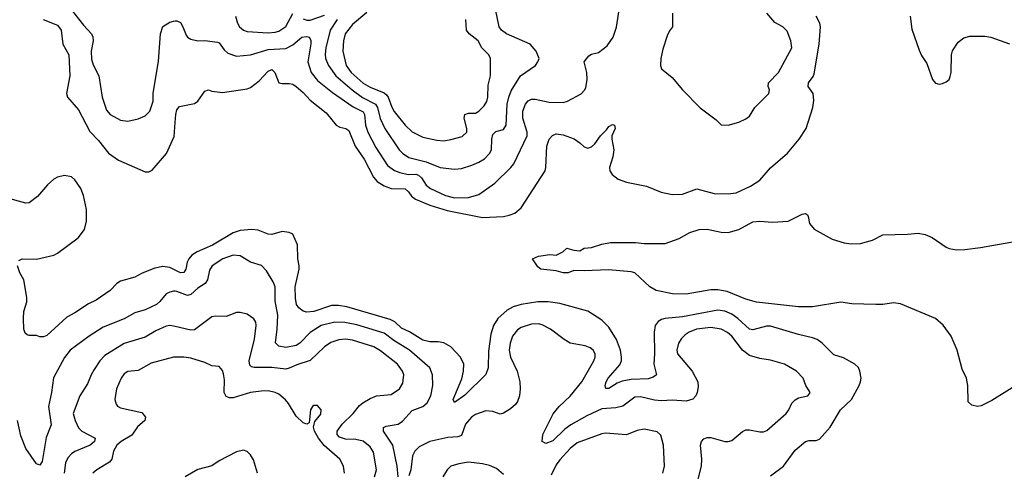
# Model space of a CAD drawing. Header units: inches. Extents: x 1834610 to 2027685, y 642842 to 774116.
# Tile 468 of 632: x 1939115 to 1944721, y 746001 to 748570. Entities that reach past the tile are written whole.
import ezdxf

# ---------------------------------------------------------------- set-up
doc = ezdxf.new("R2010")
doc.units = ezdxf.units.IN
doc.header["$MEASUREMENT"] = 0
doc.layers.add('B9734', color=7, linetype='Continuous')
doc.layers.add('B9744', color=7, linetype='Continuous')

msp = doc.modelspace()

# ---------------------------------------------------------------- linework, layer by layer
at = {"layer": 'B9734', "color": 5}
for points, elevation in [([(1939407.6, 748627.6), (1939477.8, 748537.8), (1939524.1, 748490), (1939532.2, 748472.2), (1939533.3, 748450), (1939522.3, 748390), (1939524.5, 748344.5), (1939533.2, 748313.2), (1939566.4, 748250), (1939585, 748130), (1939610, 748055.5), (1939630.3, 748030), (1939690, 747998.6), (1939730, 747993.2), (1939790, 748005.2), (1939830, 748022.7), (1939855.6, 748050), (1939874.5, 748105.5), (1939875.7, 748150), (1939905.3, 748334.7), (1939916.2, 748490), (1939930, 748530.3), (1939970, 748555.8), (1939990, 748562.3), (1940000, 748562.4)], 440), ([(1939249.1, 748570), (1939330, 748538), (1939350.8, 748510), (1939361.2, 748430), (1939395.3, 748370), (1939400.8, 748250), (1939381.7, 748150), (1939387, 748130), (1939450, 748057.6), (1939513.6, 747933.6), (1939563.4, 747883.4), (1939620.5, 747810), (1939677.8, 747770), (1939830, 747705.3), (1939850, 747704.9), (1939870, 747713.4), (1939951.9, 747808.1), (1939994, 747906), (1940000, 747984.8)], 420), ([(1939110, 747201), (1939129.6, 747210.4), (1939210, 747207), (1939310, 747231.2), (1939330, 747241.6), (1939448.7, 747330), (1939483.9, 747376.1), (1939495.6, 747424.4), (1939495.2, 747490), (1939478.6, 747570), (1939464, 747610), (1939430, 747659.8), (1939410, 747675.2), (1939370, 747683), (1939330, 747674), (1939310, 747663), (1939272.9, 747630), (1939216.5, 747563.5), (1939170, 747528.1), (1939150, 747525.7), (1939130, 747531.1), (1939053.7, 747553.7)], 420), ([(1940000, 747144.7), (1939970, 747159.5), (1939930, 747166.1), (1939883.8, 747156.2), (1939812.2, 747127.8), (1939770, 747105), (1939690, 747083.5), (1939667.6, 747070), (1939630, 747029.7), (1939550, 746975.3), (1939506.1, 746953.9), (1939430, 746902.6), (1939383, 746877), (1939270, 746773.2), (1939250, 746766), (1939230, 746766), (1939210, 746774.5), (1939170, 746773.2), (1939157.2, 746777.2), (1939146.8, 746786.8), (1939139.3, 746810), (1939136.2, 746870), (1939139.6, 746910), (1939154.9, 746965.1), (1939155.6, 746990), (1939139.3, 747090), (1939116, 747130), (1939102.9, 747170)], 420), ([(1940000, 747025.3), (1939990, 747026.2), (1939970, 747020.8), (1939948.9, 747010), (1939913.5, 746966.5), (1939893.7, 746950), (1939830, 746919.3), (1939770, 746902.4), (1939710, 746867.6), (1939590, 746820.3), (1939510, 746770.7), (1939401.8, 746690), (1939370, 746648), (1939307.5, 746532.5), (1939297.2, 746450), (1939278.3, 746370), (1939294.2, 746265.8), (1939266.2, 746193.8), (1939243.9, 746056.1), (1939230, 746037), (1939210, 746043.6), (1939149.8, 746130), (1939122.3, 746202.3), (1939103, 746290)], 440), ([(1940000, 746825.1), (1939990, 746827.4), (1939970, 746829.8), (1939950, 746826.1), (1939890, 746800.5), (1939830, 746764.7), (1939710, 746728.3), (1939600, 746660), (1939570.6, 746629.4), (1939539.4, 746580.6), (1939521.5, 746550), (1939501.5, 746498.5), (1939456.9, 746430), (1939419.7, 746330), (1939430.2, 746290), (1939449.3, 746249.3), (1939469.2, 746230), (1939545.3, 746190), (1939540.9, 746170), (1939516.5, 746150), (1939430, 746113.6), (1939410, 746099.8), (1939390, 746078), (1939376.8, 746050), (1939368.6, 745990)], 460), ([(1940000, 746650.5), (1939990, 746650.6), (1939864.3, 746615.7), (1939790, 746574), (1939730, 746568.2), (1939710, 746555.1), (1939692.9, 746530), (1939667.2, 746470), (1939657.8, 746410), (1939663.6, 746383.6), (1939671.6, 746371.5), (1939690, 746361.7), (1939810, 746334.7), (1939831.3, 746310), (1939827.6, 746290), (1939786.6, 746253.4), (1939753.3, 746206.7), (1939692.4, 746170), (1939668.1, 746150), (1939650, 746115.1), (1939638.9, 746070), (1939626.7, 746053.3), (1939553.7, 746010), (1939531.7, 745990)], 480)]:
    msp.add_lwpolyline(points, dxfattribs=dict(at, elevation=elevation))
at = {"layer": 'B9744', "color": 5}
for points, elevation in [([(1940000, 748562.4), (1940010, 748562.6), (1940030, 748553.4), (1940044.6, 748530), (1940062.7, 748482.7), (1940071.2, 748471.2), (1940090, 748458.7), (1940128.7, 748448.7), (1940170, 748452.1), (1940241.4, 748441.4), (1940250, 748437.4), (1940278.8, 748398.8), (1940299.4, 748379.4), (1940350, 748363.2), (1940430, 748370.1), (1940530, 748399.9), (1940630, 748406.8), (1940670, 748427.4), (1940721.6, 748470), (1940750, 748473.5), (1940763, 748470), (1940772.9, 748452.9), (1940772.7, 748432.7), (1940756.3, 748330), (1940774.1, 748270), (1940810, 748224.3), (1940896.1, 748156.1), (1941014.2, 748074.2), (1941070, 748045.2), (1941078.5, 748030), (1941083.8, 747970), (1941096.6, 747930), (1941142.6, 747842.6), (1941210, 747740.6), (1941250, 747711.5), (1941280.3, 747700.3), (1941327.3, 747690), (1941370, 747690.5), (1941385.9, 747685.9), (1941402.3, 747670), (1941428.6, 747628.6), (1941454.4, 747610), (1941539.5, 747570), (1941590, 747556.8), (1941670, 747558), (1941730, 747575.5), (1941820.2, 747639.8), (1941911.6, 747728.4), (1941928.4, 747750), (1942005.2, 747910), (1942005.3, 747930), (1941980.1, 748010), (1941980.4, 748050), (1941994.2, 748090), (1942010, 748108.2), (1942030, 748118.5), (1942050, 748118.6), (1942130, 748099.8), (1942210, 748099.7), (1942234.1, 748105.9), (1942311.8, 748148.2), (1942331.8, 748168.2), (1942338, 748182), (1942347.1, 748230), (1942345.1, 748270), (1942330, 748330.7), (1942355.3, 748364.7), (1942370, 748373.4), (1942410, 748383.8), (1942459.5, 748420.5), (1942494.5, 748470), (1942513.4, 748526.6), (1942532.3, 748650)], 440), ([(1940344.6, 748590), (1940356.1, 748550), (1940367, 748530), (1940390, 748511), (1940410, 748503.5), (1940530, 748495.7), (1940570, 748498.8), (1940590, 748505.2), (1940630, 748531.5), (1940670, 748605)], 460), ([(1940730, 748574.1), (1940750, 748566.5), (1940770, 748567.5), (1940850, 748596.1)], 460), ([(1940923.2, 748570), (1940882.7, 748510), (1940857.9, 748410), (1940854.3, 748374.3), (1940856.9, 748350), (1940873.3, 748310), (1940915.5, 748250), (1941007.5, 748170), (1941067.6, 748127.6), (1941141.8, 748090), (1941152.5, 748070), (1941168.5, 748008.5), (1941193.9, 747950), (1941275.9, 747830), (1941294.3, 747810), (1941330, 747786.1), (1941430, 747762.1), (1941510, 747729.4), (1941590, 747719.3), (1941630, 747723.2), (1941690, 747742.5), (1941730, 747759.4), (1941761.3, 747778.7), (1941790.9, 747809.1), (1941801, 747830), (1941804, 747890), (1941810, 747917.6), (1941826.8, 747933.2), (1941870, 747946.2), (1941884.6, 747970), (1941890.9, 748090), (1941899.3, 748130), (1941914.1, 748165.9), (1941966.4, 748250), (1942051.8, 748310), (1942066, 748330), (1942073, 748350), (1942055.4, 748390), (1942021.6, 748430), (1941886, 748490), (1941859.1, 748510), (1941845.8, 748530), (1941824.6, 748630)], 460), ([(1941091, 748610), (1941010, 748542.5), (1940969.1, 748490), (1940958.1, 748450), (1940955.1, 748390), (1940974.6, 748310), (1941002.1, 748270), (1941070, 748208.3), (1941110, 748185.2), (1941190, 748153.1), (1941203, 748143), (1941214, 748130), (1941233.2, 748073.2), (1941247.1, 748047.1), (1941310, 747969.1), (1941350, 747931.3), (1941410, 747902), (1941490, 747884.6), (1941530, 747881.7), (1941570, 747887.8), (1941634.9, 747905.1), (1941661, 747930), (1941660.8, 747950), (1941645.9, 748010), (1941650, 748031.5), (1941670, 748037.8), (1941710, 748039), (1941730, 748049.3), (1941759.5, 748080.5), (1941775.2, 748104.8), (1941780.9, 748130), (1941782.5, 748197.5), (1941796.1, 748250), (1941796.4, 748350), (1941786.8, 748370), (1941746.5, 748410), (1941725.8, 748450), (1941674.7, 748490), (1941659.3, 748510), (1941655, 748570)], 480), ([(1942832.7, 748607.3), (1942832, 748530), (1942814.4, 748505.6), (1942802, 748478), (1942777, 748403), (1942764.9, 748350), (1942763.7, 748310), (1942770.3, 748290), (1942830, 748240.4), (1942888.4, 748170), (1942990, 748067.7), (1943079.8, 747999.8), (1943110, 747971.3), (1943150, 747970.8), (1943210, 747987.3), (1943250, 748006), (1943270, 748021), (1943301.2, 748070), (1943380.5, 748150), (1943384, 748170), (1943376.4, 748190), (1943379.1, 748210), (1943436.4, 748270), (1943510.9, 748410), (1943505.7, 748450), (1943484.8, 748504.8), (1943459.7, 748530), (1943414.6, 748554.5), (1943370, 748606.9)], 440), ([(1940000, 747984.8), (1940003.4, 748030), (1940010, 748057.3), (1940024.6, 748075.4), (1940110, 748092.4), (1940130, 748106.4), (1940170, 748162.4), (1940190, 748171.8), (1940210, 748163.7), (1940270, 748155.3), (1940410, 748177.4), (1940430, 748184.9), (1940478.8, 748221.2), (1940530, 748277), (1940550, 748286), (1940568.8, 748268.8), (1940590, 748210.8), (1940610, 748206), (1940650, 748207.4), (1940670, 748202.3), (1940690, 748190.2), (1940730, 748155.3), (1940770, 748111.6), (1940860.9, 748040.9), (1940918, 747970), (1940938.9, 747958.9), (1940971.8, 747951.8), (1940990, 747939.1), (1941025.6, 747850), (1941076.9, 747776.9), (1941130, 747673.9), (1941150, 747649.6), (1941190, 747624.6), (1941230, 747610.1), (1941310, 747607.2), (1941329.5, 747590), (1941345.2, 747565.2), (1941368.4, 747548.4), (1941450, 747515.5), (1941550, 747484), (1941750, 747445.2), (1941869.9, 747450.1), (1941902.9, 747457.1), (1941934.3, 747470), (1941970, 747499.6), (1942106.8, 747710), (1942111.5, 747730), (1942116.5, 747850), (1942129.1, 747890), (1942148.2, 747911.8), (1942170, 747921.1), (1942210, 747914.8), (1942271.5, 747891.5), (1942305.3, 747870), (1942330, 747846), (1942350, 747839.5), (1942370, 747847.4), (1942390, 747863.6), (1942422.4, 747910), (1942456.6, 747943.4), (1942470, 747963), (1942490, 747973.7), (1942501, 747970), (1942506, 747950), (1942487.4, 747910), (1942487.1, 747890), (1942498.6, 747830), (1942492.5, 747790), (1942474, 747730), (1942475.5, 747710), (1942488.4, 747688.4), (1942522.9, 747662.9), (1942570, 747645.3), (1942683.6, 747623.6), (1942768, 747588.1), (1942830, 747575.7), (1942890, 747577.4), (1942970, 747606.9), (1943070, 747580.3), (1943150, 747578.6), (1943195.5, 747584.5), (1943277.1, 747622.9), (1943330, 747657.3), (1943390, 747727.1), (1943486.2, 747810), (1943553.5, 747890), (1943594, 747950), (1943630.9, 748070), (1943636.4, 748110), (1943632.4, 748150), (1943604.7, 748190), (1943606.4, 748210), (1943633.5, 748246.5), (1943638.1, 748261.9), (1943666.8, 748430), (1943675.5, 748530), (1943670.8, 748550), (1943649.8, 748590)], 420), ([(1944184.6, 748590), (1944195.4, 748515.4), (1944236.7, 748396.7), (1944250, 748366.8), (1944280.3, 748320.3), (1944313, 748230), (1944330, 748208.2), (1944350, 748203.1), (1944370, 748206.7), (1944390, 748215.5), (1944406.6, 748230), (1944413.6, 748246.4), (1944419.7, 748270), (1944420.5, 748370), (1944427.2, 748392.8), (1944458.8, 748441.2), (1944490, 748466.7), (1944524.5, 748475.5), (1944610, 748476.5), (1944644.7, 748470), (1944750, 748432.7)], 420), ([(1944821.6, 746510), (1944650, 746403.9), (1944590, 746372.6), (1944569.6, 746369.6), (1944536.6, 746376.6), (1944516.2, 746396.2), (1944514.5, 746490), (1944506.2, 746530), (1944482.3, 746582.3), (1944453.4, 746690), (1944418.9, 746770), (1944372.3, 746832.3), (1944330, 746869.9), (1944130, 746954.6), (1944090, 746959), (1944030, 746949.9), (1943990.1, 746949.9), (1943853.9, 746953.9), (1943790, 746963.1), (1943630, 746937), (1943550, 746937), (1943310, 746963.6), (1943250, 746980.8), (1943144, 747024), (1943090, 747033.8), (1943050, 747033.1), (1942910, 747009.6), (1942831.5, 747011.5), (1942739.3, 747030), (1942703.7, 747050), (1942617.2, 747130), (1942596.4, 747136.4), (1942467.3, 747147.3), (1942330, 747141), (1942270, 747143.1), (1942238.8, 747130), (1942209.2, 747130), (1942170, 747141.1), (1942082, 747150), (1942064.8, 747164.8), (1942035.3, 747210), (1942070, 747224.9), (1942134, 747234), (1942170, 747231), (1942208, 747250), (1942230, 747271), (1942270, 747258.8), (1942304.7, 747255.3), (1942330, 747270.8), (1942370, 747274.8), (1942430, 747294), (1942478.4, 747301.6), (1942622, 747302), (1942670, 747296), (1942790, 747297.7), (1942870, 747325.2), (1942930, 747358.5), (1942983.3, 747376.7), (1943030, 747377.9), (1943110, 747360.6), (1943150, 747359.5), (1943210, 747376.5), (1943290, 747420.2), (1943330, 747424.7), (1943402.2, 747417.8), (1943490, 747424.6), (1943570, 747463.8), (1943590, 747467.7), (1943600.7, 747460.7), (1943605.5, 747450), (1943611.3, 747410), (1943638.1, 747378.1), (1943741.5, 747321.5), (1943810, 747299.9), (1943850, 747294.6), (1943902.6, 747297.4), (1943970, 747316.1), (1944030, 747345.4), (1944170, 747349.4), (1944230, 747355.5), (1944270, 747348.1), (1944310, 747330.7), (1944390, 747275.9), (1944408, 747268), (1944450, 747261.5), (1944497.2, 747262.8), (1944586.7, 747273.3), (1944790, 747309.5)], 380), ([(1943390, 745976), (1943464, 746030), (1943530, 746121.6), (1943589.4, 746170), (1943610, 746177), (1943650, 746175.5), (1943670, 746184.9), (1943730, 746252.7), (1943788.6, 746350), (1943851, 746410), (1943894.2, 746490), (1943903.1, 746510), (1943905.6, 746530), (1943899.3, 746570), (1943891.3, 746591.3), (1943870, 746609.7), (1943805.8, 746645.8), (1943750, 746664), (1943684.5, 746730), (1943655.6, 746750), (1943630, 746761.2), (1943550, 746779.1), (1943390, 746826.6), (1943366.6, 746826.6), (1943290, 746804.9), (1943270, 746809.9), (1943204.3, 746870), (1943170, 746894.7), (1943130, 746912.9), (1943090, 746917.1), (1942890, 746880.1), (1942789.6, 746870.4), (1942770, 746865.4), (1942750, 746853.5), (1942733.5, 746830), (1942727.3, 746792.7), (1942730.1, 746669.9), (1942726.4, 746610), (1942740.9, 746550), (1942722.5, 746537.5), (1942692.8, 746527.2), (1942597.2, 746522.8), (1942545.8, 746514.2), (1942517.7, 746502.3), (1942470, 746472.3), (1942451.9, 746471.9), (1942448, 746490), (1942455.3, 746510), (1942466.4, 746530), (1942532.6, 746607.4), (1942541, 746630), (1942542.2, 746650), (1942536.4, 746690), (1942513.4, 746750), (1942470, 746820.7), (1942430, 746861.1), (1942350, 746912.3), (1942190, 746955.8), (1942125, 746965), (1942065.6, 746965.6), (1941970.5, 746949.5), (1941924.3, 746935.7), (1941890, 746916.8), (1941837.6, 746870), (1941812.7, 746830), (1941798, 746782), (1941784.6, 746684.6), (1941781.9, 746590), (1941770, 746552.6), (1941650, 746434.6), (1941590, 746392.3), (1941583.5, 746410), (1941632.4, 746527.6), (1941641.6, 746570), (1941643.2, 746610), (1941625.2, 746650), (1941570, 746709.8), (1941530, 746731.8), (1941497.4, 746737.4), (1941450, 746737.6), (1941410, 746746.7), (1941335.3, 746795.3), (1941290, 746815.5), (1941250.6, 746850.6), (1941224.9, 746864.9), (1940977.1, 746937.1), (1940930, 746944.9), (1940890, 746945), (1940790, 746910.8), (1940750, 746906), (1940730, 746911.2), (1940703.6, 746930), (1940691.8, 746950), (1940686.4, 746986.4), (1940684, 747050), (1940707.1, 747150), (1940707, 747170), (1940698.4, 747210), (1940697.4, 747290), (1940670, 747349.6), (1940650, 747359.2), (1940610, 747364.2), (1940551.6, 747348.4), (1940530, 747349), (1940472.3, 747372.3), (1940437.1, 747377.1), (1940370.4, 747370), (1940330, 747357.4), (1940212.4, 747287.6), (1940125.8, 747250), (1940096.2, 747230), (1940077.8, 747210), (1940068.3, 747190), (1940061.4, 747150), (1940050, 747132.3), (1940030, 747129.9), (1940000, 747144.7)], 420), ([(1941270, 745969), (1941263.8, 746030), (1941239.6, 746150), (1941186.8, 746230), (1941186.3, 746250), (1941202, 746258), (1941270.3, 746269.7), (1941294.6, 746285.4), (1941350, 746346.5), (1941410, 746369.5), (1941435.8, 746390), (1941455.4, 746430), (1941467.5, 746490), (1941466.5, 746550), (1941450.4, 746590.5), (1941334, 746690), (1941244.7, 746744.7), (1941190, 746787), (1941034.1, 746834.1), (1940966.7, 746846.7), (1940910, 746848.5), (1940831.6, 746830), (1940769.1, 746790.9), (1940710.2, 746730), (1940690, 746717.3), (1940630, 746706.1), (1940590, 746712.9), (1940571.8, 746731.8), (1940582, 746810), (1940584.5, 746890), (1940570.4, 746970), (1940569.9, 747049.9), (1940558.8, 747078.8), (1940520.8, 747140.8), (1940492.1, 747172.1), (1940430, 747191.1), (1940370, 747226.6), (1940329.7, 747229.7), (1940272.4, 747210), (1940210.4, 747170), (1940195.6, 747144.4), (1940184.3, 747090), (1940171.3, 747070), (1940130, 747042.7), (1940090, 747006.6), (1940070, 747001.7), (1940010, 747024.5), (1940000, 747025.3)], 440), ([(1941136, 745970), (1941146.2, 746010), (1941129.8, 746110), (1941110, 746140.8), (1941070, 746171.9), (1941030, 746181.6), (1940970, 746184.4), (1940935.2, 746195.2), (1940922, 746210), (1940922.6, 746230), (1940950.7, 746270), (1941014.3, 746330), (1941050, 746375), (1941069.8, 746390), (1941110, 746414.5), (1941146.6, 746430), (1941230, 746438.5), (1941276.9, 746470), (1941296.8, 746503.2), (1941302.9, 746550), (1941295.4, 746570), (1941266.3, 746610), (1941170, 746686.3), (1941132.2, 746710), (1941010, 746747.8), (1940970, 746753.2), (1940931.5, 746748.5), (1940886.2, 746733.8), (1940850, 746709.8), (1940770, 746632.2), (1940692.8, 746607.2), (1940650, 746588), (1940630, 746582.9), (1940550, 746591.2), (1940450.7, 746590.7), (1940435.2, 746595.2), (1940424.7, 746604.7), (1940422.3, 746630), (1940452.1, 746752.1), (1940462.2, 746830), (1940458.9, 746850), (1940448.5, 746868.5), (1940410, 746895.6), (1940370, 746904.8), (1940350, 746904.8), (1940290, 746882.4), (1940230, 746883.5), (1940210, 746879.2), (1940110, 746806.6), (1940090, 746804.3), (1940000, 746825.1)], 460), ([(1942961.2, 745890), (1942996.4, 746030), (1942999.3, 746070), (1942991.1, 746150), (1942997.4, 746170), (1943010, 746186.4), (1943030, 746193.6), (1943050, 746194.2), (1943130, 746170.2), (1943150, 746170.2), (1943170, 746177.3), (1943230, 746227.7), (1943250, 746236.5), (1943270, 746236.9), (1943330, 746225.2), (1943350, 746226), (1943370, 746233.4), (1943478.9, 746330), (1943495.1, 746350), (1943511.8, 746388.2), (1943530, 746408.5), (1943550, 746419.5), (1943602, 746430), (1943614.2, 746445.8), (1943616, 746450), (1943592, 746490), (1943575.6, 746530), (1943538, 746570), (1943469.2, 746610), (1943390, 746633.3), (1943330, 746643.5), (1943270, 746659.8), (1943229.9, 746689.9), (1943169.8, 746770), (1943146.2, 746790), (1943110, 746809.1), (1943050, 746819.9), (1942968.5, 746810), (1942927.3, 746792.7), (1942903.3, 746776.7), (1942883.3, 746756.6), (1942866.5, 746730), (1942855.9, 746690), (1942861.2, 746670), (1942944.7, 746570), (1942975.6, 746510), (1942978.7, 746481.3), (1942973.1, 746450), (1942965.3, 746430), (1942948.2, 746411.8), (1942910, 746400.3), (1942830, 746406), (1942770, 746401.6), (1942730, 746406.2), (1942650, 746425.3), (1942617.1, 746422.9), (1942548.7, 746371.3), (1942510, 746362), (1942430, 746356.2), (1942343.9, 746316.1), (1942253.7, 746266.3), (1942219.4, 746240.6), (1942150, 746175.3), (1942110, 746158.9), (1942089.7, 746169.8), (1942093.5, 746210), (1942152.6, 746327.4), (1942187.3, 746370), (1942250, 746427.9), (1942315.2, 746510), (1942385, 746630), (1942391.6, 746650), (1942391.7, 746670), (1942381, 746690), (1942364, 746704), (1942335, 746715), (1942250, 746730.8), (1942215.1, 746750), (1942136.9, 746810), (1942090, 746834.4), (1942070, 746839.4), (1942030, 746838.6), (1941970, 746818.2), (1941950, 746805.7), (1941922, 746770), (1941907.1, 746730), (1941902, 746690), (1941909.5, 746649.5), (1941947.9, 746570), (1941963.2, 746510), (1941965.2, 746470), (1941960.7, 746430), (1941950, 746398.4), (1941938.9, 746381.1), (1941910, 746355.8), (1941869, 746331), (1941850, 746326.6), (1941810, 746341.7), (1941770, 746345.4), (1941710, 746323.5), (1941687, 746310), (1941653.1, 746270), (1941630, 746205.7), (1941610, 746196.5), (1941553, 746193), (1941450, 746171), (1941390, 746141), (1941365, 746115), (1941352, 746090), (1941342.2, 746010), (1941330, 745975.1)], 440), ([(1940964.1, 745990), (1940958, 746030), (1940938, 746070), (1940848.6, 746148.6), (1940815.9, 746190), (1940793.3, 746230), (1940788.7, 746251.3), (1940791.3, 746268.7), (1940796.2, 746283.8), (1940830, 746326.8), (1940832.3, 746350), (1940810, 746374.5), (1940790, 746375.1), (1940782.8, 746370), (1940770.8, 746350), (1940763.6, 746276.4), (1940750, 746269.2), (1940730, 746276), (1940690, 746314), (1940646.2, 746386.2), (1940628.2, 746408.2), (1940590, 746439.1), (1940570, 746449), (1940530, 746458.3), (1940490, 746457.7), (1940430, 746449.9), (1940330, 746419.8), (1940310, 746419.8), (1940290, 746427.1), (1940279.8, 746450), (1940280.7, 746520.7), (1940275.7, 746555.7), (1940270, 746575.1), (1940250, 746597.6), (1940210, 746601.1), (1940170, 746619.3), (1940090, 746644.1), (1940050, 746649.8), (1940000, 746650.5)], 480), ([(1942777.7, 745990), (1942787.1, 746030), (1942781.1, 746150), (1942766.1, 746206.1), (1942745.3, 746225.3), (1942670, 746240.4), (1942630, 746233.1), (1942570, 746207.7), (1942450, 746218), (1942430, 746214.6), (1942290, 746162.6), (1942250.2, 746130), (1942190, 746066.2), (1942170, 746038.9), (1942141, 745979)], 460), ([(1940469.8, 745990), (1940445.9, 746065.9), (1940430, 746095.6), (1940410, 746113.3), (1940390, 746120.5), (1940350, 746112.4), (1940250, 746059.8), (1940210, 746032.9), (1940130, 746011.5), (1940058, 745970)], 520), ([(1941870, 745983), (1941830, 746017.7), (1941790, 746034.5), (1941750, 746044.2), (1941670, 746052.4), (1941615.5, 746044.5), (1941570.8, 746030), (1941548.2, 746010), (1941523.8, 745970)], 460)]:
    msp.add_lwpolyline(points, dxfattribs=dict(at, elevation=elevation))

doc.saveas('drawing.dxf')
